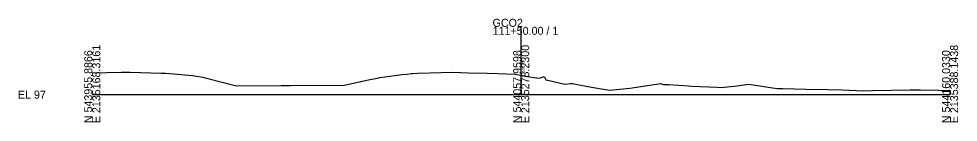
# Model space of a CAD drawing. Extents: x -14327 to 8886, y -10 to 39048.
# Drawn here: x 4974.3 to 5302.8, y 2990.3 to 3026.7 of the extents above; entities that cross this region are included whole.
import ezdxf

# ---------------------------------------------------------------- set-up
doc = ezdxf.new("R2010")
doc.units = 0
for name, color, linetype in [('RD_GPK_XS_Cell', 7, 'Continuous'), ('RD_XS_ExGround', 7, 'Continuous'), ('RD_XS_TX_Elev_EX', 7, 'Continuous')]:
    doc.layers.add(name, color=color, linetype=linetype)

msp = doc.modelspace()

# ---------------------------------------------------------------- linework, layer by layer
at = {"layer": 'RD_GPK_XS_Cell'}
for p, q in [((5150, 3000), (5150, 3023.81)), ((5000, 3000), (5150, 3000)), ((5150, 3000), (5300, 3000))]:
    msp.add_line(p, q, dxfattribs=at)
at = {"layer": 'RD_XS_ExGround'}
for p, q in [((5000, 3007.64), (5010.23, 3007.91)), ((5010.23, 3007.91), (5011.6, 3007.94)), ((5011.6, 3007.94), (5013.22, 3007.9)), ((5013.22, 3007.9), (5024.08, 3007.57)), ((5024.08, 3007.57), (5025.58, 3007.5)), ((5025.58, 3007.5), (5027.16, 3007.44)), ((5027.16, 3007.44), (5035.06, 3006.73)), ((5035.06, 3006.73), (5035.74, 3006.65)), ((5035.74, 3006.65), (5038.65, 3006.1)), ((5038.65, 3006.1), (5040.45, 3005.64)), ((5100.62, 3006.06), (5105.81, 3006.69)), ((5105.81, 3006.69), (5108.22, 3007.02)), ((5108.22, 3007.02), (5110, 3007.23)), ((5110, 3007.23), (5111.48, 3007.4)), ((5111.48, 3007.4), (5112.12, 3007.43)), ((5112.12, 3007.43), (5113.77, 3007.52)), ((5113.77, 3007.52), (5121.98, 3007.74)), ((5121.98, 3007.74), (5126.05, 3007.85)), ((5126.05, 3007.85), (5131.48, 3007.71)), ((5131.48, 3007.71), (5138.07, 3007.56)), ((5138.07, 3007.56), (5141.8, 3007.41)), ((5141.8, 3007.41), (5147.82, 3007.19)), ((5147.82, 3007.19), (5150, 3006.79)), ((5150, 3006.79), (5151.36, 3006.53)), ((5151.36, 3006.53), (5156.15, 3005.74)), ((5157.16, 3006.07), (5157.99, 3006.36)), ((5157.99, 3006.36), (5158.6, 3005.24)), ((5040.45, 3005.64), (5050.42, 3003.13)), ((5050.42, 3003.13), (5066.03, 3003.2)), ((5066.03, 3003.2), (5067.02, 3003.19)), ((5067.02, 3003.19), (5069.29, 3003.23)), ((5069.29, 3003.23), (5088.24, 3003.35)), ((5088.24, 3003.35), (5096.03, 3005.03)), ((5096.03, 3005.03), (5100.24, 3005.92)), ((5100.24, 3005.92), (5100.62, 3006.06)), ((5156.15, 3005.74), (5157.16, 3006.07)), ((5158.6, 3005.24), (5159.8, 3004.92)), ((5159.8, 3004.92), (5165.31, 3003.65)), ((5165.31, 3003.65), (5167.27, 3003.88)), ((5167.27, 3003.88), (5167.99, 3003.91)), ((5167.99, 3003.91), (5173.35, 3002.89)), ((5173.35, 3002.89), (5178, 3002.04)), ((5188, 3002.28), (5194.99, 3003.34)), ((5194.99, 3003.34), (5198.89, 3003.96)), ((5198.89, 3003.96), (5199.62, 3003.59)), ((5199.62, 3003.59), (5200.21, 3003.55)), ((5200.21, 3003.55), (5200.66, 3003.55)), ((5200.66, 3003.55), (5201.8, 3003.57)), ((5201.8, 3003.57), (5208.51, 3003.05)), ((5208.51, 3003.05), (5209.63, 3002.93)), ((5209.63, 3002.93), (5218.59, 3002.64)), ((5219.93, 3002.53), (5225.38, 3003.15)), ((5225.38, 3003.15), (5229.64, 3003.63)), ((5229.64, 3003.63), (5237.92, 3002.4)), ((5178, 3002.04), (5178.86, 3001.95)), ((5178.86, 3001.95), (5181.02, 3001.6)), ((5181.02, 3001.6), (5185.69, 3002.08)), ((5185.69, 3002.08), (5188, 3002.28)), ((5218.59, 3002.64), (5219.93, 3002.53)), ((5237.92, 3002.4), (5239.65, 3002.15)), ((5239.65, 3002.15), (5241.52, 3002.11)), ((5241.52, 3002.11), (5249.66, 3001.93)), ((5249.66, 3001.93), (5257.2, 3001.8)), ((5257.2, 3001.8), (5262.26, 3001.64)), ((5262.26, 3001.64), (5269.67, 3001.36)), ((5269.67, 3001.36), (5272.9, 3001.42)), ((5272.9, 3001.42), (5286.08, 3001.68)), ((5286.08, 3001.68), (5289.68, 3001.68)), ((5289.68, 3001.68), (5295.82, 3001.53)), ((5295.82, 3001.53), (5299.69, 3001.42)), ((5299.69, 3001.42), (5300, 3001.42))]:
    msp.add_line(p, q, dxfattribs=at)

# ---------------------------------------------------------------- texts
at = {"layer": 'RD_GPK_XS_Cell'}
for s, p in [('GCO2', (5140, 3023.81)), ('111+50.00 / 1', (5140, 3021.01)), ('EL 97', (4974, 2998.6))]:
    msp.add_text(s, height=2.8, dxfattribs=at).set_placement(p)
for s, p in [('E 2135168.3161', (5002.8, 2990)), ('E 2135278.2300', (5152.8, 2990)), ('E 2135388.1438', (5302.8, 2990)), ('N 543955.8866', (5000, 2990)), ('N 544057.9598', (5150, 2990)), ('N 544160.0330', (5300, 2990))]:
    msp.add_text(s, height=2.8, rotation=90, dxfattribs=at).set_placement(p)
at = {"layer": 'RD_XS_TX_Elev_EX'}
msp.add_text('103.79', height=1, rotation=90, dxfattribs=at).set_placement((5151.25, 3007.79))

doc.saveas('drawing.dxf')
